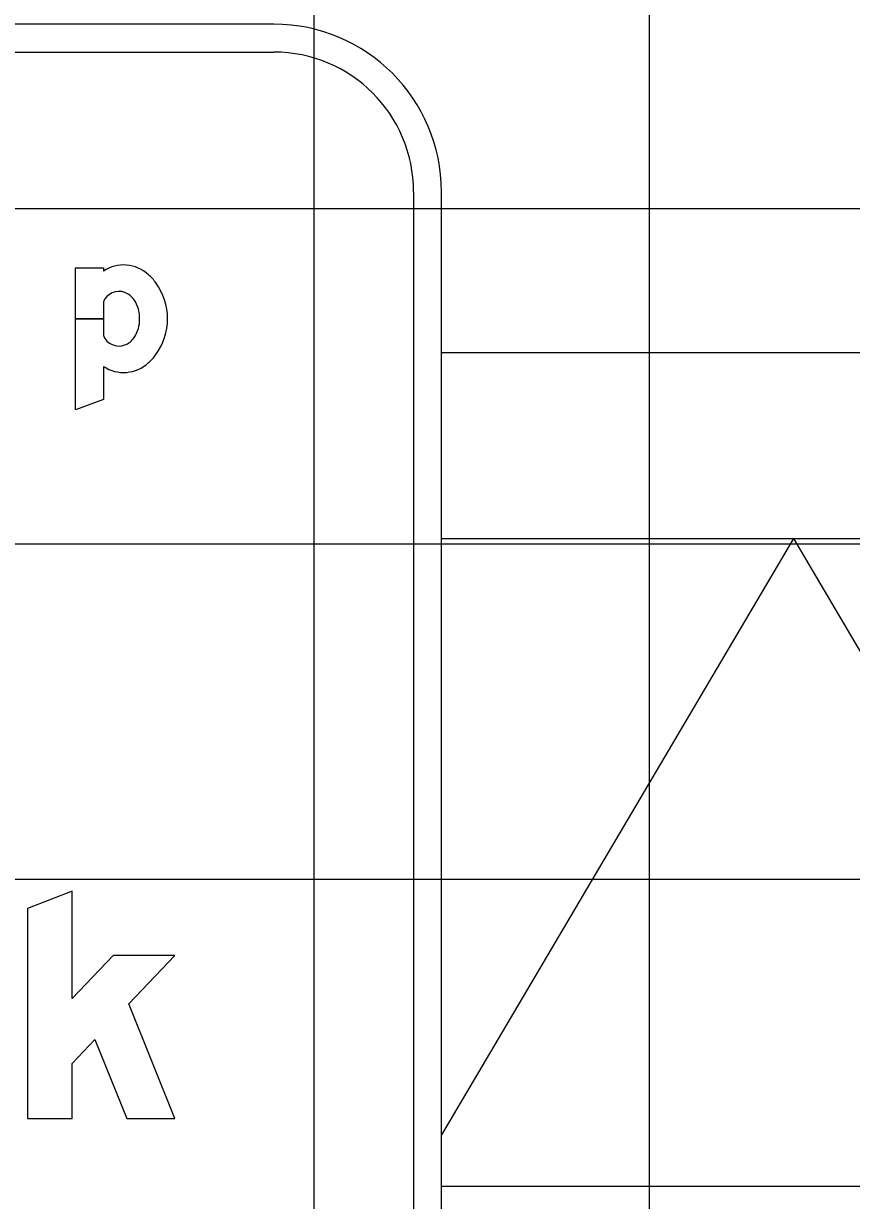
# Model space of a CAD drawing. Extents: x 2193008 to 2198143, y 1236112 to 1237864.
# Drawn here: x 2197052.97 to 2197057.91, y 1237288.28 to 1237295.29 of the extents above; entities that cross this region are included whole.
import ezdxf

# ---------------------------------------------------------------- set-up
doc = ezdxf.new("R2010")
doc.units = 0
for name, color, linetype in [('GSBWFILL', 7, 'Continuous'), ('GSCOLORFILL', 7, 'Continuous'), ('GSDIMS', 7, 'Continuous'), ('GSOUTLINE', 7, 'Continuous'), ('M-ROADS', 7, 'Continuous')]:
    doc.layers.add(name, color=color, linetype=linetype)

msp = doc.modelspace()

# ---------------------------------------------------------------- linework, layer by layer
at = {"layer": 'GSBWFILL'}
for p, q in [((2197053.4497, 1237293.6342), (2197053.4497, 1237293.5344)), ((2197053.2832, 1237293.5344), (2197053.4497, 1237293.5344)), ((2197053.4497, 1237293.5344), (2197053.2832, 1237293.5344)), ((2197053.4497, 1237293.5344), (2197053.4497, 1237293.4347))]:
    msp.add_line(p, q, dxfattribs=at)
for points in [[(2197053.2832, 1237293.5344), (2197053.2832, 1237293.8383), (2197053.4497, 1237293.8383), (2197053.4497, 1237293.8185)], [(2197053.4497, 1237293.2504), (2197053.4497, 1237293.0526), (2197053.2832, 1237292.9912), (2197053.2832, 1237293.5344)]]:
    msp.add_lwpolyline(points, dxfattribs=at)
msp.add_lwpolyline([(2197053.6013, 1237289.4476), (2197053.8765, 1237289.7366), (2197053.5086, 1237289.7366), (2197053.2638, 1237289.4795), (2197053.2638, 1237290.1195), (2197052.9974, 1237290.0167), (2197052.9974, 1237288.7642), (2197053.2638, 1237288.7642), (2197053.2638, 1237289.0932), (2197053.3995, 1237289.2357), (2197053.5893, 1237288.7642), (2197053.8765, 1237288.7642)], close=True, dxfattribs=at)
for centre, major_axis, start_param, end_param in [((2197053.5704, 1237293.637), (0, 0.218), 5.531582, 6.870178), ((2197053.5483, 1237293.5953), (0, 0.2638), 5.330424, 5.578482), ((2197053.4685, 1237293.5344), (0, 0.3641), 4.712389, 5.339507), ((2197053.5427, 1237293.5977), (0, 0.0999), 5.918977, 7.479923), ((2197053.5367, 1237293.5821), (0, 0.1166), 5.303244, 5.918977), ((2197053.4738, 1237293.54), (0, 0.1923), 4.683658, 5.303244), ((2197053.4738, 1237293.5289), (0, 0.1923), 4.121534, 4.74112), ((2197053.4685, 1237293.5344), (0, 0.3641), 4.085271, 4.712389), ((2197053.5427, 1237293.4712), (0, 0.0999), 1.944855, 3.5058), ((2197053.5367, 1237293.4867), (0, 0.1165), 3.5058, 4.121534), ((2197053.5483, 1237293.4736), (0, 0.2638), 3.846296, 4.094354), ((2197053.5704, 1237293.4319), (0, 0.218), 2.5546, 3.893196)]:
    msp.add_ellipse(centre, major_axis=major_axis, ratio=0.999998, start_param=start_param, end_param=end_param, dxfattribs=at)
at = {"layer": 'GSCOLORFILL'}
for p, q in [((2197054.4665, 1237295.291), (2197036.4845, 1237295.291)), ((2197036.4845, 1237295.1245), (2197054.4665, 1237295.1245)), ((2197055.299, 1237294.292), (2197055.299, 1237286.2917)), ((2197055.4655, 1237286.2917), (2197055.4655, 1237294.292)), ((2197053.4497, 1237293.6342), (2197053.4497, 1237293.5344)), ((2197053.2832, 1237293.5344), (2197053.4497, 1237293.5344)), ((2197053.4497, 1237293.5344), (2197053.2832, 1237293.5344)), ((2197053.4497, 1237293.5344), (2197053.4497, 1237293.4347))]:
    msp.add_line(p, q, dxfattribs=at)
for points in [[(2197053.2832, 1237293.5344), (2197053.2832, 1237293.8383), (2197053.4497, 1237293.8383), (2197053.4497, 1237293.8185)], [(2197053.4497, 1237293.2504), (2197053.4497, 1237293.0526), (2197053.2832, 1237292.9912), (2197053.2832, 1237293.5344)]]:
    msp.add_lwpolyline(points, dxfattribs=at)
msp.add_lwpolyline([(2197053.6013, 1237289.4476), (2197053.8765, 1237289.7366), (2197053.5086, 1237289.7366), (2197053.2638, 1237289.4795), (2197053.2638, 1237290.1195), (2197052.9974, 1237290.0167), (2197052.9974, 1237288.7642), (2197053.2638, 1237288.7642), (2197053.2638, 1237289.0932), (2197053.3995, 1237289.2357), (2197053.5893, 1237288.7642), (2197053.8765, 1237288.7642)], close=True, dxfattribs=at)
for radius in [0.999, 0.8325]:
    msp.add_arc((2197054.4665, 1237294.292), radius, 0, 90, dxfattribs=at)
for centre, major_axis, start_param, end_param in [((2197053.5704, 1237293.637), (0, 0.218), 5.531582, 6.870178), ((2197053.5483, 1237293.5953), (0, 0.2638), 5.330424, 5.578482), ((2197053.4685, 1237293.5344), (0, 0.3641), 4.712389, 5.339507), ((2197053.5427, 1237293.5977), (0, 0.0999), 5.918977, 7.479923), ((2197053.5367, 1237293.5821), (0, 0.1166), 5.303244, 5.918977), ((2197053.4738, 1237293.54), (0, 0.1923), 4.683658, 5.303244), ((2197053.4738, 1237293.5289), (0, 0.1923), 4.121534, 4.74112), ((2197053.4685, 1237293.5344), (0, 0.3641), 4.085271, 4.712389), ((2197053.5427, 1237293.4712), (0, 0.0999), 1.944855, 3.5058), ((2197053.5367, 1237293.4867), (0, 0.1165), 3.5058, 4.121534), ((2197053.5483, 1237293.4736), (0, 0.2638), 3.846296, 4.094354), ((2197053.5704, 1237293.4319), (0, 0.218), 2.5546, 3.893196)]:
    msp.add_ellipse(centre, major_axis=major_axis, ratio=0.999998, start_param=start_param, end_param=end_param, dxfattribs=at)
at = {"layer": 'GSDIMS'}
for p, q in [((2197055.4655, 1237293.3335), (2197078.0705, 1237293.3335)), ((2197055.4655, 1237292.2231), (2197078.0705, 1237292.2231)), ((2197057.5635, 1237292.2231), (2197055.4655, 1237288.6668)), ((2197057.5635, 1237292.2231), (2197059.842, 1237288.3606)), ((2197055.4655, 1237288.3606), (2197078.0705, 1237288.3606))]:
    msp.add_line(p, q, dxfattribs=at)
at = {"layer": 'GSOUTLINE'}
msp.add_line((2197053.4497, 1237293.6342), (2197053.4497, 1237293.4347), dxfattribs=at)
msp.add_lwpolyline([(2197053.4497, 1237293.2504), (2197053.4497, 1237293.0526), (2197053.2832, 1237292.9912), (2197053.2832, 1237293.8383), (2197053.4497, 1237293.8383), (2197053.4497, 1237293.8185)], dxfattribs=at)
msp.add_lwpolyline([(2197053.6013, 1237289.4476), (2197053.8765, 1237289.7366), (2197053.5086, 1237289.7366), (2197053.2638, 1237289.4795), (2197053.2638, 1237290.1195), (2197052.9974, 1237290.0167), (2197052.9974, 1237288.7642), (2197053.2638, 1237288.7642), (2197053.2638, 1237289.0932), (2197053.3995, 1237289.2357), (2197053.5893, 1237288.7642), (2197053.8765, 1237288.7642)], close=True, dxfattribs=at)
for centre, major_axis, start_param, end_param in [((2197053.5704, 1237293.637), (0, 0.218), 5.531582, 6.870178), ((2197053.5483, 1237293.5953), (0, 0.2638), 5.330424, 5.578482), ((2197053.4685, 1237293.5344), (0, 0.3641), 4.712389, 5.339507), ((2197053.5427, 1237293.5977), (0, 0.0999), 5.918977, 7.479923), ((2197053.5367, 1237293.5821), (0, 0.1166), 5.303244, 5.918977), ((2197053.4738, 1237293.54), (0, 0.1923), 4.683658, 5.303244), ((2197053.4738, 1237293.5289), (0, 0.1923), 4.121534, 4.74112), ((2197053.4685, 1237293.5344), (0, 0.3641), 4.085271, 4.712389), ((2197053.5427, 1237293.4712), (0, 0.0999), 1.944855, 3.5058), ((2197053.5367, 1237293.4867), (0, 0.1165), 3.5058, 4.121534), ((2197053.5483, 1237293.4736), (0, 0.2638), 3.846296, 4.094354), ((2197053.5704, 1237293.4319), (0, 0.218), 2.5546, 3.893196)]:
    msp.add_ellipse(centre, major_axis=major_axis, ratio=0.999998, start_param=start_param, end_param=end_param, dxfattribs=at)
at = {"layer": 'M-ROADS'}
for p, q in [((2197054.7065, 1237258.191), (2197054.7065, 1237318.191)), ((2197056.7065, 1237258.191), (2197056.7065, 1237318.191)), ((2197024.7065, 1237294.191), (2197154.7065, 1237294.191)), ((2197024.7065, 1237292.191), (2197154.7065, 1237292.191)), ((2197024.7065, 1237290.191), (2197154.7065, 1237290.191))]:
    msp.add_line(p, q, dxfattribs=at)

doc.saveas('drawing.dxf')
